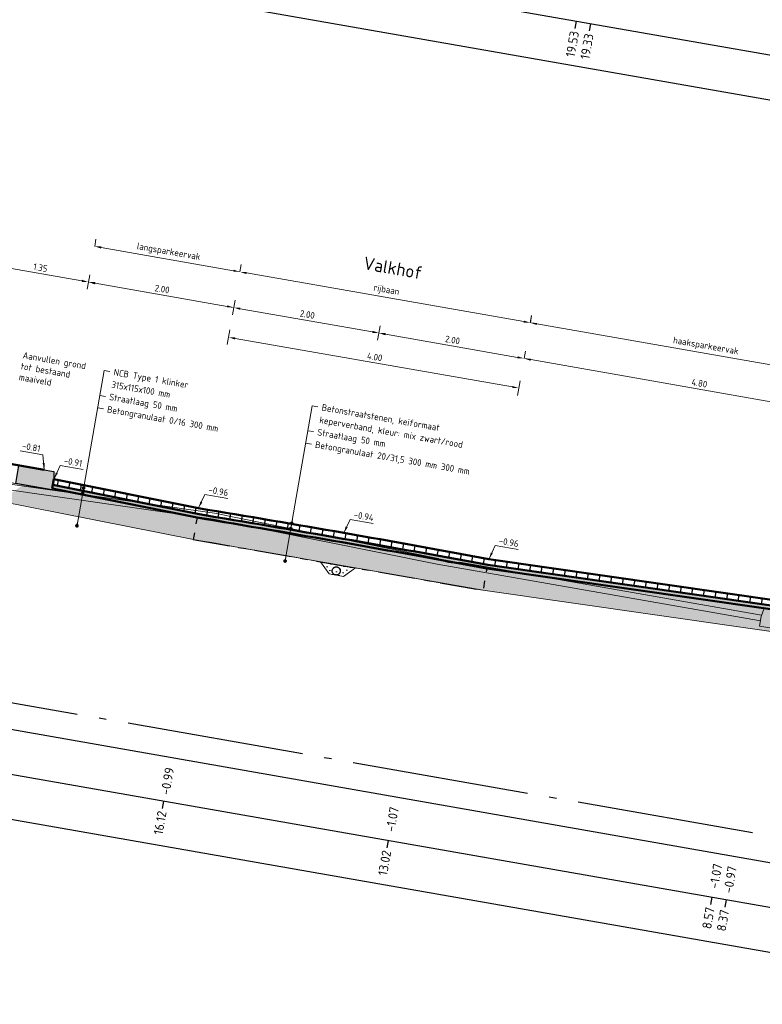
# Model space of a CAD drawing. Header units: metres. Extents: x 2514 to 227642, y 1683 to 852646.
# Tile 394 of 462: x 114351 to 114361, y 426081 to 426094. Entities that reach past the tile are written whole.
import ezdxf
from ezdxf.enums import TextEntityAlignment as Align

# ---------------------------------------------------------------- set-up
doc = ezdxf.new("R2010")
doc.units = ezdxf.units.M
for name, pattern in [('AL-NAP_LIJN', [15.25, 12, -1.5, 0.25, -1.5]), ('DASHDOT', [7.5, 5, -1.25, 0, -1.25]), ('RI-DRAINAGE', [19.2, 6, -1.8, 1.8, -1.8, 2.4, -1.8, 1.8, -1.8]), ('VH-TROTTOIRBAND_180-200', [20, 10, -2, 2, -2, 2, -2])]:
    doc.linetypes.add(name, pattern=pattern)
doc.layers.get('Defpoints').update_dxf_attribs({"color": 244, "lineweight": 35})
for name, color, linetype, lineweight in [('B-WE-GW-GROND_ZAND_DRAINEERZAND-AD-50', 7, 'Continuous', 18), ('B-WE-OG-BEBOUWING_STRAATNAAM-T35', 2, 'Continuous', 35), ('B-WE-RI-DRAINAGE-GD', 90, 'RI-DRAINAGE', 25), ('B-WE-VH-KANTOPSLUITING_TROTTOIRBAND_180 200-G', 210, 'VH-TROTTOIRBAND_180-200', 18), ('B-WE-VH-VERHARDING_BETONSTRAATSTEEN-GD', 252, 'Continuous', 25), ('B-WE-VH-VERHARDING_GEOTEXTIEL-GD', 252, 'Continuous', 25), ('N-WE-GR-GROENVOORZIENING-GD', 80, 'Continuous', 50), ('N-WE-GW-GROND_GRIND-AD-50', 7, 'Continuous', 18), ('N-WE-GW-GROND_ZAND-AD-50', 7, 'Continuous', 18), ('N-WE-GW-GROND_ZAND_FUNDERINGSZAND-GD', 7, 'Continuous', 50), ('N-WE-GW-GROND_ZAND_ONTGRAVEN-GD', 251, 'Continuous', 18), ('N-WE-VH-ELEMENTENVERHARDING-AD', 8, 'Continuous', 25), ('N-WE-VH-KANTOPSLUITING_TROTTOIRBAND-SD', 210, 'Continuous', 25), ('N-WE-VH-M', 7, 'Continuous', 18), ('N-WE-VH-NAP-T18', 1, 'Continuous', 18), ('N-WE-VH-T18', 10, 'Continuous', 18), ('N-WE-VH-VERHARDING_BETONSTRAATSTEEN-GD', 252, 'Continuous', 50), ('N-WE-VH-VERHARDING_FUNDERING-GD', 7, 'Continuous', 50), ('N-WE-VH-VERHARDING_FUNDERING-O', 7, 'Continuous', 18), ('X-XX-AL-NAP-GD', 7, 'AL-NAP_LIJN', 25), ('X-XX-AL-PROFIELBALK-G', 7, 'Continuous', 25), ('X-XX-AL-PROFIELBALK-T25', 7, 'Continuous', 25)]:
    doc.layers.add(name, color=color, linetype=linetype, lineweight=lineweight)
doc.layers.add('X-XX-AL-HULPLIJN-G', color=6, linetype='Continuous', lineweight=18, plot=False)
doc.styles.add('NLCS-ISO-M50-T18', font='NLCS-ISO.ttf', dxfattribs={"height": 0.09})
doc.styles.add('NLCS-ISO-M50-T18_CURSIEF', font='NLCS-ISO.ttf', dxfattribs={"oblique": 15, "height": 0.09})
doc.styles.add('NLCS-ISO-M50-T25', font='NLCS-ISO.ttf', dxfattribs={"height": 0.125})
doc.styles.add('NLCS-ISO-M50-T35', font='NLCS-ISO.ttf', dxfattribs={"height": 0.175})
doc.dimstyles.new('NLCS-M50-T18-PIJL_L2_H1', dxfattribs={"dimscale": 0.05, "dimtxt": 2.5, "dimasz": 1.8, "dimexe": 2, "dimexo": 2, "dimgap": 0.7, "dimtad": 1, "dimzin": 0, "dimdsep": 46, "dimtxsty": 'NLCS-ISO-M50-T18', "dimcen": 0, "dimdle": 2, "dimclrd": 256, "dimclre": 256, "dimclrt": 1, "dimadec": 1, "dimazin": 0, "dimtfac": 1, "dimtdec": 3, "dimtofl": 0, "dimtmove": 0, "dimatfit": 3, "dimfxl": 2, "dimfxlon": 1, "dimtfillclr": 256, "dimtolj": 1, "dimtzin": 0, "dimlwd": -1, "dimlwe": -1, "dimarcsym": 0})
doc.dimstyles.new('NLCS-M50-T18_CURSIEF-PIJL_A_L2_H1', dxfattribs={"dimscale": 0.05, "dimtxt": 2.5, "dimasz": 1.8, "dimexe": 2, "dimexo": 2, "dimgap": 0.7, "dimtad": 1, "dimzin": 0, "dimdsep": 46, "dimtxsty": 'NLCS-ISO-M50-T18_CURSIEF', "dimcen": 2.5, "dimdle": 2, "dimclrd": 256, "dimclre": 256, "dimclrt": 10, "dimadec": 1, "dimazin": 0, "dimtfac": 1, "dimtdec": 3, "dimtofl": 0, "dimtmove": 0, "dimatfit": 3, "dimfxl": 2, "dimtfillclr": 256, "dimtolj": 1, "dimtzin": 0, "dimlwd": -1, "dimlwe": -1, "dimarcsym": 0})
pattern_1 = [(350.013562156, (0, 0), (0.23165277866, 0.16228675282), [0.025, -0.175]), (80.013562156, (0, 0), (-0.16228675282, 0.23165277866), [0.025, -0.175]), (125.013562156, (0.02462, -0.00434), (-0.196969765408, 0.03468301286), [0.03535534, -0.24748738]), (350.013562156, (0.04413, 0.10646), (0.23165277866, 0.16228675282), [0.025, -0.175]), (35.013562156, (0.05427, 0.09198), (0.03468301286, 0.196969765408), [0.01767766, -0.26516504]), (125.013562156, (0.05427, 0.09198), (-0.196969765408, 0.03468301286), [0.01767766, -0.26516504]), (350.013562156, (0.12666, 0.1427), (0.23165277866, 0.16228675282), [0.03535534, -0.16464466]), (35.013562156, (0.12666, 0.1427), (0.03468301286, 0.196969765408), [0.025, -0.25784272]), (125.013562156, (0.16148, 0.13657), (-0.196969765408, 0.03468301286), [0.025, -0.25784272]), (80.013562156, (0.14409, 0.0254), (-0.16228675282, 0.23165277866), [0.025, -0.175]), (35.013562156, (0.14409, 0.0254), (0.03468301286, 0.196969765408), [0.01767766, -0.26516504]), (125.013562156, (0.15857, 0.03554), (-0.196969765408, 0.03468301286), [0.01767766, -0.26516504]), (350.013562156, (0.0333, 0.0449), (0.23165277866, 0.16228675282), [0.0125, -0.1675]), (350.013562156, (0.1897, 0.06814), (0.23165277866, 0.16228675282), [0.0125, -0.1675]), (80.013562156, (0.13247, 0.1036), (-0.16228675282, 0.23165277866), [0.0125, -0.1675]), (125.013562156, (0.13758, -0.01153), (-0.196969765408, 0.03468301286), [0.01767766, -0.26516504]), (125.013562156, (0.07525, 0.13906), (-0.196969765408, 0.03468301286), [0.01767766, -0.26516504]), (35.013562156, (0.10371, 0.04837), (0.03468301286, 0.196969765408), [0.01767766, -0.26516504]), (80.013562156, (0.07204, 0.0127), (-0.16228675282, 0.23165277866), [0.003125, -0.196875]), (80.013562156, (0.0959, 0.09417), (-0.16228675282, 0.23165277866), [0.003125, -0.196875]), (80.013562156, (0.1942, 0.11177), (-0.16228675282, 0.23165277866), [0.003125, -0.196875]), (80.013562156, (0.17885, 0.00658), (-0.16228675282, 0.23165277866), [0.003125, -0.196875])]

# ---------------------------------------------------------------- blocks, each defined once
blk = doc.blocks.new('*D1013')
at = {"layer": 'Defpoints', "color": 0, "transparency": 16777216}
for p in [(114350.56, 426090.915), (114351.892, 426090.681), (114351.892, 426090.681)]:
    blk.add_point(p, dxfattribs=at)
at = {"layer": 'N-WE-VH-M', "transparency": 16777216}
for p, q in [((114350.56, 426090.915), (114350.577, 426091.014)), ((114350.649, 426090.9), (114351.804, 426090.697)), ((114351.892, 426090.681), (114351.875, 426090.583))]:
    blk.add_line(p, q, dxfattribs=at)
for points in [[(114350.651, 426090.914), (114350.646, 426090.885), (114350.56, 426090.915)], [(114351.806, 426090.712), (114351.801, 426090.682), (114351.892, 426090.681)]]:
    blk.add_solid(points, dxfattribs=at)
at = {"layer": 'N-WE-VH-M', "color": 1, "transparency": 16777216, "insert": (114351.24, 426090.877), "char_height": 0.09, "attachment_point": 5, "rotation": 350.05, "style": 'NLCS-ISO-M50-T18'}
blk.add_mtext('\\A1;1.35', dxfattribs=at)
blk = doc.blocks.new('*D1014')
at = {"layer": 'Defpoints', "color": 0, "transparency": 16777216}
for p in [(114351.892, 426090.681), (114353.862, 426090.336), (114353.862, 426090.336)]:
    blk.add_point(p, dxfattribs=at)
at = {"layer": 'N-WE-VH-M', "transparency": 16777216}
for p, q in [((114351.892, 426090.681), (114351.91, 426090.78)), ((114351.981, 426090.666), (114353.774, 426090.351)), ((114353.862, 426090.336), (114353.88, 426090.434))]:
    blk.add_line(p, q, dxfattribs=at)
for points in [[(114351.984, 426090.681), (114351.978, 426090.651), (114351.892, 426090.681)], [(114353.776, 426090.366), (114353.771, 426090.337), (114353.862, 426090.336)]]:
    blk.add_solid(points, dxfattribs=at)
at = {"layer": 'N-WE-VH-M', "color": 1, "transparency": 16777216, "insert": (114352.891, 426090.587), "char_height": 0.09, "attachment_point": 5, "rotation": 350.05, "style": 'NLCS-ISO-M50-T18'}
blk.add_mtext('\\A1;2.00', dxfattribs=at)
blk = doc.blocks.new('*D1015')
at = {"layer": 'Defpoints', "color": 0, "transparency": 16777216}
for p in [(114353.862, 426090.336), (114355.832, 426089.99), (114355.832, 426089.99)]:
    blk.add_point(p, dxfattribs=at)
at = {"layer": 'N-WE-VH-M', "transparency": 16777216}
for p, q in [((114353.862, 426090.336), (114353.845, 426090.237)), ((114353.951, 426090.32), (114355.744, 426090.006)), ((114355.832, 426089.99), (114355.815, 426089.892))]:
    blk.add_line(p, q, dxfattribs=at)
for points in [[(114353.954, 426090.335), (114353.948, 426090.306), (114353.862, 426090.336)], [(114355.746, 426090.021), (114355.741, 426089.991), (114355.832, 426089.99)]]:
    blk.add_solid(points, dxfattribs=at)
at = {"layer": 'N-WE-VH-M', "color": 1, "transparency": 16777216, "insert": (114354.861, 426090.242), "char_height": 0.09, "attachment_point": 5, "rotation": 350.05, "style": 'NLCS-ISO-M50-T18'}
blk.add_mtext('\\A1;2.00', dxfattribs=at)
blk = doc.blocks.new('*D1016')
at = {"layer": 'Defpoints', "color": 0, "transparency": 16777216}
for p in [(114355.832, 426089.99), (114357.802, 426089.645), (114357.802, 426089.645)]:
    blk.add_point(p, dxfattribs=at)
at = {"layer": 'N-WE-VH-M', "transparency": 16777216}
for p, q in [((114355.832, 426089.99), (114355.849, 426090.089)), ((114355.921, 426089.975), (114357.713, 426089.66)), ((114357.802, 426089.645), (114357.819, 426089.743))]:
    blk.add_line(p, q, dxfattribs=at)
for points in [[(114355.923, 426089.989), (114355.918, 426089.96), (114355.832, 426089.99)], [(114357.716, 426089.675), (114357.711, 426089.645), (114357.802, 426089.645)]]:
    blk.add_solid(points, dxfattribs=at)
at = {"layer": 'N-WE-VH-M', "color": 1, "transparency": 16777216, "insert": (114356.831, 426089.896), "char_height": 0.09, "attachment_point": 5, "rotation": 350.05, "style": 'NLCS-ISO-M50-T18'}
blk.add_mtext('\\A1;2.00', dxfattribs=at)
blk = doc.blocks.new('*D1017')
at = {"layer": 'Defpoints', "color": 0, "transparency": 16777216}
for p in [(114357.802, 426089.645), (114362.53, 426088.815), (114362.53, 426088.815)]:
    blk.add_point(p, dxfattribs=at)
at = {"layer": 'N-WE-VH-M', "transparency": 16777216}
for p, q in [((114357.802, 426089.645), (114357.819, 426089.743)), ((114357.891, 426089.629), (114362.441, 426088.831)), ((114362.53, 426088.815), (114362.547, 426088.914))]:
    blk.add_line(p, q, dxfattribs=at)
for points in [[(114357.893, 426089.644), (114357.888, 426089.614), (114357.802, 426089.645)], [(114362.444, 426088.846), (114362.439, 426088.816), (114362.53, 426088.815)]]:
    blk.add_solid(points, dxfattribs=at)
at = {"layer": 'N-WE-VH-M', "color": 1, "transparency": 16777216, "insert": (114360.18, 426089.309), "char_height": 0.09, "attachment_point": 5, "rotation": 350.05, "style": 'NLCS-ISO-M50-T18'}
blk.add_mtext('\\A1;4.80', dxfattribs=at)
blk = doc.blocks.new('*D1029')
at = {"layer": 'Defpoints', "color": 0, "transparency": 16777216}
for p in [(114353.862, 426090.336), (114357.802, 426089.645), (114357.731, 426089.242)]:
    blk.add_point(p, dxfattribs=at)
at = {"layer": 'N-WE-VH-M', "transparency": 16777216}
for p, q in [((114353.809, 426090.032), (114353.774, 426089.835)), ((114353.88, 426089.918), (114357.643, 426089.258)), ((114357.749, 426089.34), (114357.714, 426089.143))]:
    blk.add_line(p, q, dxfattribs=at)
for points in [[(114353.883, 426089.932), (114353.878, 426089.903), (114353.792, 426089.933)], [(114357.645, 426089.272), (114357.64, 426089.243), (114357.731, 426089.242)]]:
    blk.add_solid(points, dxfattribs=at)
at = {"layer": 'N-WE-VH-M', "color": 1, "transparency": 16777216, "insert": (114355.775, 426089.666), "char_height": 0.09, "attachment_point": 5, "rotation": 350.05, "style": 'NLCS-ISO-M50-T18'}
blk.add_mtext('\\A1;4.00', dxfattribs=at)
blk = doc.blocks.new('_Dot')
at = {"color": 0, "linetype": 'ByBlock', "lineweight": -2}
blk.add_line((-0.5, 0), (-1, 0), dxfattribs=at)
at = {"color": 0, "linetype": 'ByBlock', "const_width": 0.5}
blk.add_lwpolyline([(-0.25, 0, 1), (0.25, 0, 1)], format="xyb", close=True, dxfattribs=at)
blk = doc.blocks.new('*D906')
at = {"layer": 'Defpoints', "color": 0, "transparency": 16777216}
for p in [(114353.947, 426090.82), (114357.885, 426090.129), (114357.885, 426090.129)]:
    blk.add_point(p, dxfattribs=at)
at = {"layer": 'N-WE-VH-M', "transparency": 16777216}
for p, q in [((114353.947, 426090.82), (114353.965, 426090.919)), ((114354.036, 426090.805), (114357.797, 426090.145)), ((114357.885, 426090.129), (114357.903, 426090.228))]:
    blk.add_line(p, q, dxfattribs=at)
for points in [[(114354.038, 426090.819), (114354.033, 426090.79), (114353.947, 426090.82)], [(114357.799, 426090.16), (114357.794, 426090.13), (114357.885, 426090.129)]]:
    blk.add_solid(points, dxfattribs=at)
at = {"layer": 'N-WE-VH-M', "color": 1, "transparency": 16777216, "insert": (114355.933, 426090.567), "char_height": 0.09, "attachment_point": 5, "rotation": 350.05, "style": 'NLCS-ISO-M50-T18'}
blk.add_mtext('\\A1;rijbaan', dxfattribs=at)
blk = doc.blocks.new('*D912')
at = {"layer": 'Defpoints', "color": 0, "transparency": 16777216}
for p in [(114357.887, 426090.129), (114362.613, 426089.3), (114362.613, 426089.3)]:
    blk.add_point(p, dxfattribs=at)
at = {"layer": 'N-WE-VH-M', "transparency": 16777216}
for p, q in [((114357.887, 426090.129), (114357.904, 426090.227)), ((114357.976, 426090.113), (114362.525, 426089.315)), ((114362.613, 426089.3), (114362.631, 426089.398))]:
    blk.add_line(p, q, dxfattribs=at)
for points in [[(114357.978, 426090.128), (114357.973, 426090.099), (114357.887, 426090.129)], [(114362.527, 426089.33), (114362.522, 426089.301), (114362.613, 426089.3)]]:
    blk.add_solid(points, dxfattribs=at)
at = {"layer": 'N-WE-VH-M', "color": 1, "transparency": 16777216, "insert": (114360.266, 426089.807), "char_height": 0.09, "attachment_point": 5, "rotation": 350.05, "style": 'NLCS-ISO-M50-T18'}
blk.add_mtext('\\A1;haaksparkeervak', dxfattribs=at)
blk = doc.blocks.new('*D917')
at = {"layer": 'Defpoints', "color": 0, "ltscale": 0.2, "transparency": 16777216}
for p in [(114351.976, 426091.166), (114351.976, 426091.166), (114353.947, 426090.82)]:
    blk.add_point(p, dxfattribs=at)
at = {"layer": 'N-WE-VH-M', "ltscale": 0.2, "transparency": 16777216}
for p, q in [((114351.976, 426091.166), (114351.994, 426091.264)), ((114353.859, 426090.836), (114352.065, 426091.15)), ((114353.947, 426090.82), (114353.965, 426090.919))]:
    blk.add_line(p, q, dxfattribs=at)
for points in [[(114352.068, 426091.165), (114352.062, 426091.136), (114351.976, 426091.166)], [(114353.861, 426090.85), (114353.856, 426090.821), (114353.947, 426090.82)]]:
    blk.add_solid(points, dxfattribs=at)
at = {"layer": 'N-WE-VH-M', "color": 1, "ltscale": 0.2, "transparency": 16777216, "insert": (114352.978, 426091.085), "char_height": 0.09, "attachment_point": 5, "rotation": 350.05, "style": 'NLCS-ISO-M50-T18'}
blk.add_mtext('\\A1;langsparkeervak', dxfattribs=at)

msp = doc.modelspace()

# ---------------------------------------------------------------- hatches: boundary and pattern name
msp.add_hatch(color=8).paths.add_polyline_path([(114351.42, 426087.989), (114351.397, 426087.861), (114350.905, 426087.948), (114350.949, 426088.194), (114351.421, 426088.111)])
at = {"layer": 'B-WE-GW-GROND_ZAND_DRAINEERZAND-AD-50', "ltscale": 0.2}
h = msp.add_hatch(dxfattribs=at)
h.set_pattern_fill('AGW-GROND_ZAND_DRAINZAND-SO', color=256, scale=0.05, pattern_type=2)
h.set_pattern_definition([(35.05005, (114451.65281, 426198.89754), (-0.036467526, 0.05198432), [0, -0.0635])])
h.paths.add_polyline_path([(114355.041, 426086.887), (114355.516, 426086.803), (114355.352, 426086.689), (114355.156, 426086.723)])
at = {"layer": 'N-WE-GW-GROND_GRIND-AD-50', "ltscale": 0.1}
h = msp.add_hatch(dxfattribs=at)
h.set_pattern_fill('AVH-FUNDERING_02-SO', color=1, scale=0.2, pattern_type=2)
h.set_pattern_definition(pattern_1)
edge = h.paths.add_edge_path()
edge.add_arc((114358.32, 425960.504), 148.142, 78.89018, 81.20991)
edge.add_line((114380.959, 426106.905), (114380.907, 426106.61))
edge.add_line((114380.907, 426106.61), (114380.91, 426106.609))
edge.add_arc((99057.922, 338742.202), 88697.991, 80.04811254, 80.05198272, ccw=False)
edge.add_line((114386.811, 426105.574), (114386.814, 426105.573))
edge.add_line((114386.814, 426105.573), (114386.866, 426105.869))
h = msp.add_hatch(dxfattribs=at)
h.set_pattern_fill('AVH-FUNDERING_02-SO', color=1, scale=0.2, pattern_type=2)
h.set_pattern_definition(pattern_1)
edge = h.paths.add_edge_path()
edge.add_arc((114336.82, 425950.127), 149.551, 78.89937, 81.19785, ccw=False)
edge.add_line((114365.614, 426096.88), (114365.562, 426096.584))
edge.add_line((114365.562, 426096.584), (114365.559, 426096.584))
edge.add_arc((99024.874, 338678.941), 88753.484, 80.04666692, 80.05053573)
edge.add_line((114359.656, 426097.62), (114359.653, 426097.621))
edge.add_line((114359.653, 426097.621), (114359.705, 426097.916))
h = msp.add_hatch(dxfattribs=at)
h.set_pattern_fill('AGW-GROND_GRIND-SO', color=1, scale=0.05, pattern_type=2)
h.set_pattern_definition([(350.01356216, (0.20564, 0.01456), (0.57913194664, 0.40571688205), [0.025, -0.15, 0.025, -0.3]), (350.01356216, (0.4562, -0.00417), (0.57913194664, 0.40571688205), [0.025, -0.475]), (350.01356216, (0.19403, 0.09276), (0.57913194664, 0.40571688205), [0.05, -0.45]), (350.01356216, (0.3461, 0.09137), (0.57913194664, 0.40571688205), [0.025, -0.475]), (350.01356216, (0.12883, 0.155), (0.57913194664, 0.40571688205), [0.025, -0.475]), (350.01356216, (0.33447, 0.16957), (0.57913194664, 0.40571688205), [0.05, -0.45]), (350.01356216, (0.16646, 0.22454), (0.57913194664, 0.40571688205), [0.05, -0.175, 0.025, -0.25]), (350.01356216, (0.17513, 0.2738), (0.57913194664, 0.40571688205), [0.05, -0.275, 0.05, -0.125]), (350.01356216, (0.3272, 0.2724), (0.57913194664, 0.40571688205), [0.025, -0.475]), (350.01356216, (0.3402, 0.34625), (0.57913194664, 0.40571688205), [0.025, -0.475]), (350.01356216, (0.0737, 0.41856), (0.57913194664, 0.40571688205), [0.025, -0.475]), (350.01356216, (0.20114, 0.4215), (0.57913194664, 0.40571688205), [0.025, -0.175, 0.05, -0.25]), (80.01356216, (0.0709, 0.11444), (-0.40571688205, 0.57913194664), [0.025, -0.225, 0.025, -0.225]), (80.01356216, (0.10855, 0.18396), (-0.40571688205, 0.57913194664), [0.025, -0.475]), (80.01356216, (0.18086, 0.45046), (-0.40571688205, 0.57913194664), [0.025, -0.475]), (80.01356216, (0.17513, 0.2738), (-0.40571688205, 0.57913194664), [0.05, -0.45]), (80.01356216, (0.16073, 0.04785), (-0.40571688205, 0.57913194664), [0.025, -0.475]), (80.01356216, (0.2547, 0.43746), (-0.40571688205, 0.57913194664), [0.025, -0.475]), (80.01356216, (0.25333, 0.2854), (-0.40571688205, 0.57913194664), [0.025, -0.475]), (80.01356216, (0.3012, 0.12466), (-0.40571688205, 0.57913194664), [0.025, -0.475]), (80.01356216, (0.37783, 0.4158), (-0.40571688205, 0.57913194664), [0.025, -0.475]), (80.01356216, (0.38077, 0.28834), (-0.40571688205, 0.57913194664), [0.025, -0.475]), (80.01356216, (0.38805, 0.1855), (-0.40571688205, 0.57913194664), [0.05, -0.45]), (80.01356216, (0.39967, 0.1073), (-0.40571688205, 0.57913194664), [0.025, -0.475]), (80.01356216, (0.44163, 0.20147), (-0.40571688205, 0.57913194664), [0.025, -0.475]), (80.01356216, (0.41856, -0.0737), (-0.40571688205, 0.57913194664), [0.025, -0.3, 0.05, -0.125]), (35.01356216, (0.05202, 0.29545), (0.08670753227, 0.49242441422), [0.03535, -0.176775, 0.03535, -0.247485, 0.03535, -0.17679678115]), (35.01356216, (0.16507, 0.07247), (0.08670753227, 0.49242441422), [0.03535, -0.247485, 0.03535, -0.0707, 0.03535, -0.28287178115]), (35.01356216, (0.04196, 0.09415), (0.0867075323, 0.49242441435), [0.035355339, -0.4596195, 0.0707105, -0.141421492]), (35.01356216, (0.20703, 0.16662), (0.0867075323, 0.49242441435), [0.035355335, -0.14142135, 0.035355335, -0.49497476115]), (35.01356216, (0.22437, 0.2651), (0.0867075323, 0.49242441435), [0.035355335, -0.67175144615]), (35.01356216, (0.3055, 0.14928), (0.0867075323, 0.49242441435), [0.035355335, -0.67175144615]), (35.01356216, (0.41267, 0.18118), (0.0867075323, 0.49242441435), [0.035355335, -0.67175144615]), (35.01356216, (0.29545, -0.05202), (0.0867075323, 0.49242441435), [0.035355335, -0.67175144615]), (125.01356216, (0.17235, -0.03035), (-0.49242441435, 0.0867075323), [0.035355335, -0.67175144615]), (125.01356216, (0.4229, -0.04908), (-0.49242441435, 0.0867075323), [0.0353553, -0.49497475, 0.0353553, -0.14142143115]), (125.01356216, (0.3272, 0.2724), (-0.49242441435, 0.0867075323), [0.035355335, -0.67175144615]), (125.01356216, (0.20114, 0.4215), (-0.49242441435, 0.0867075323), [0.035355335, -0.67175144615]), (125.01356216, (0.4562, -0.00417), (-0.49242441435, 0.0867075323), [0.035355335, -0.67175144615]), (125.01356216, (0.26355, 0.05513), (-0.49242441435, 0.0867075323), [0.035355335, -0.67175144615]), (125.01356216, (0.25767, 0.31), (-0.49242441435, 0.0867075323), [0.035355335, -0.67175144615]), (125.01356216, (0.4952, 0.21742), (-0.49242441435, 0.0867075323), [0.035355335, -0.67175144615]), (125.01356216, (0.404, 0.13194), (-0.49242441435, 0.0867075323), [0.035355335, -0.67175144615]), (125.01356216, (0.236, 0.1869), (-0.49242441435, 0.0867075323), [0.035355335, -0.67175144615]), (125.01356216, (0.12883, 0.155), (-0.49242441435, 0.0867075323), [0.035355, -0.35355339, 0.035355, -0.28284339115]), (125.01356216, (0.44596, 0.2261), (-0.49242441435, 0.0867075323), [0.0353553, -0.0707106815, 0.0353553, -0.5656855]), (16.578613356, (0.32441, -0.03174), (0.49242441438, -0.0867075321), [0.0559, -0.2795, 0.0559, -0.7267339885]), (16.578613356, (0.4692, 0.0697), (0.49242441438, -0.0867075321), [0.0559, -0.5031, 0.0559, -0.503133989]), (16.578613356, (0.4808, -0.0085), (0.49242441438, -0.0867075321), [0.055901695, -1.06213229]), (16.578613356, (0.11288, 0.20858), (0.49242441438, -0.0867075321), [0.055901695, -1.06213229]), (16.578613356, (0.1838, 0.32302), (0.49242441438, -0.0867075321), [0.055901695, -1.06213229]), (16.578613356, (0.09848, -0.01734), (0.49242441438, -0.0867075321), [0.055901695, -1.06213229]), (53.448510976, (0.3069, 0.30134), (0.08670753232, 0.49242441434), [0.055901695, -1.06213229]), (53.448510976, (0.23026, 0.01022), (0.08670753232, 0.49242441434), [0.055901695, -1.06213229]), (53.448510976, (0.4359, 0.02478), (0.08670753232, 0.49242441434), [0.055901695, -1.06213229]), (53.448510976, (0.08098, 0.31574), (0.08670753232, 0.49242441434), [0.055901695, -1.06213229]), (143.448510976, (0.34609, 0.09137), (-0.49242441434, 0.08670753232), [0.055901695, -1.06213229]), (143.448510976, (0.20564, 0.01456), (-0.49242441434, 0.08670753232), [0.055901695, -1.06213229]), (143.448510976, (0.07525, 0.13906), (-0.49242441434, 0.08670753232), [0.055901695, -1.06213229])])
h.paths.add_polyline_path([(114353.313, 426087.19), (114353.365, 426087.486), (114351.401, 426087.881), (114351.398, 426087.861), (114351.25, 426087.887), (114351.004, 426087.93), (114350.699, 426087.716)])
h.paths.add_polyline_path([(114366.856, 426084.814), (114366.907, 426085.11), (114362.056, 426086.113), (114357.3, 426086.795), (114357.248, 426086.5), (114362.004, 426085.818)])
h.paths.add_polyline_path([(114384.387, 426082.044), (114384.335, 426081.748), (114389.744, 426080.972), (114389.533, 426081.273), (114389.287, 426081.316), (114389.139, 426081.342), (114389.142, 426081.362)])
h.paths.add_polyline_path([(114380.399, 426082.438), (114380.451, 426082.734), (114375.648, 426083.729), (114370.843, 426084.419), (114370.792, 426084.124), (114375.597, 426083.433)])
h = msp.add_hatch(dxfattribs=at)
h.set_pattern_fill('AVH-FUNDERING_02-SO', color=1, scale=0.2, pattern_type=2)
h.set_pattern_definition([(350.013562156, (-27.03447, 4.73396), (0.23165277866, 0.16228675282), [0.025, -0.175]), (80.013562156, (-27.03447, 4.73396), (-0.16228675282, 0.23165277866), [0.025, -0.175]), (125.013562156, (-27.00985, 4.72962), (-0.196969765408, 0.03468301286), [0.03535534, -0.24748738]), (350.013562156, (-26.99034, 4.84042), (0.23165277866, 0.16228675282), [0.025, -0.175]), (35.013562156, (-26.9802, 4.82594), (0.03468301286, 0.196969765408), [0.01767766, -0.26516504]), (125.013562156, (-26.9802, 4.82594), (-0.196969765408, 0.03468301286), [0.01767766, -0.26516504]), (350.013562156, (-26.9078, 4.87665), (0.23165277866, 0.16228675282), [0.03535534, -0.16464466]), (35.013562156, (-26.9078, 4.87665), (0.03468301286, 0.196969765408), [0.025, -0.25784272]), (125.013562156, (-26.87299, 4.87052), (-0.196969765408, 0.03468301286), [0.025, -0.25784272]), (80.013562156, (-26.89038, 4.75935), (-0.16228675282, 0.23165277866), [0.025, -0.175]), (35.013562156, (-26.89038, 4.75935), (0.03468301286, 0.196969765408), [0.01767766, -0.26516504]), (125.013562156, (-26.8759, 4.7695), (-0.196969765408, 0.03468301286), [0.01767766, -0.26516504]), (350.013562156, (-27.00118, 4.77886), (0.23165277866, 0.16228675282), [0.0125, -0.1675]), (350.013562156, (-26.84478, 4.8021), (0.23165277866, 0.16228675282), [0.0125, -0.1675]), (80.013562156, (-26.902, 4.83755), (-0.16228675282, 0.23165277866), [0.0125, -0.1675]), (125.013562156, (-26.89689, 4.72242), (-0.196969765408, 0.03468301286), [0.01767766, -0.26516504]), (125.013562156, (-26.95922, 4.87301), (-0.196969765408, 0.03468301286), [0.01767766, -0.26516504]), (35.013562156, (-26.93076, 4.78233), (0.03468301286, 0.196969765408), [0.01767766, -0.26516504]), (80.013562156, (-26.96243, 4.74666), (-0.16228675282, 0.23165277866), [0.003125, -0.196875]), (80.013562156, (-26.93856, 4.82813), (-0.16228675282, 0.23165277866), [0.003125, -0.196875]), (80.013562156, (-26.84027, 4.84572), (-0.16228675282, 0.23165277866), [0.003125, -0.196875]), (80.013562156, (-26.85562, 4.74054), (-0.16228675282, 0.23165277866), [0.003125, -0.196875])])
edge = h.paths.add_edge_path()
edge.add_line((114357.248, 426086.5), (114357.3, 426086.795))
edge.add_arc((114156.496, 424953.698), 1150.752, 79.950528, 80.149497)
edge.add_line((114353.364, 426087.486), (114353.312, 426087.19))
edge.add_line((114353.312, 426087.19), (114357.248, 426086.5))
at = {"layer": 'N-WE-GW-GROND_ZAND-AD-50', "ltscale": 0.2}
h = msp.add_hatch(dxfattribs=at)
h.set_pattern_fill('AGW-GROND_ZAND_CUNETZAND-SO', color=1, scale=0.05, pattern_type=2)
h.set_pattern_definition([(350.050047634, (2.63452, 1.22222), (0.0361795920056, 0.0253803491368), [0, -0.0625])])
edge = h.paths.add_edge_path()
edge.add_line((114357.3, 426086.795), (114362.056, 426086.113))
edge.add_line((114362.056, 426086.113), (114366.907, 426085.11))
edge.add_arc((114334.898, 425891.079), 196.654, 79.46785, 80.63217, ccw=False)
edge.add_line((114370.843, 426084.419), (114375.648, 426083.729))
edge.add_line((114375.648, 426083.729), (114380.451, 426082.734))
edge.add_arc((114348.444, 425888.723), 196.634, 79.46779, 80.63224, ccw=False)
edge.add_line((114384.387, 426082.044), (114389.142, 426081.362))
edge.add_line((114389.142, 426081.362), (114389.151, 426081.411))
edge.add_line((114389.151, 426081.411), (114384.396, 426082.093))
edge.add_arc((114348.272, 425887.737), 197.684, 79.47068, 80.62937)
edge.add_line((114380.459, 426082.783), (114375.657, 426083.778))
edge.add_line((114375.657, 426083.778), (114370.853, 426084.469))
edge.add_arc((114334.726, 425890.101), 197.696, 79.47072, 80.62933)
edge.add_line((114366.915, 426085.159), (114362.065, 426086.163))
edge.add_line((114362.065, 426086.163), (114357.31, 426086.844))
edge.add_arc((114321.166, 425892.381), 197.794, 79.47084, 80.62882)
edge.add_line((114353.372, 426087.535), (114351.41, 426087.93))
edge.add_line((114351.41, 426087.93), (114351.401, 426087.881))
edge.add_line((114351.401, 426087.881), (114353.365, 426087.486))
edge.add_arc((114321.327, 425893.3), 196.811, 79.46805, 80.63134, ccw=False)
at = {"layer": 'N-WE-VH-ELEMENTENVERHARDING-AD'}
h = msp.add_hatch(dxfattribs=at)
h.set_pattern_fill('ANSI31', color=1, scale=0.05, angle=45)
h.set_pattern_definition([(80.050047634, (2.63452, 1.22222), (-0.1563622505, 0.027430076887), [])])
edge = h.paths.add_edge_path()
edge.add_line((114351.424, 426088.009), (114351.41, 426087.93))
edge.add_line((114351.41, 426087.93), (114353.372, 426087.535))
edge.add_arc((114321.166, 425892.381), 197.794, 79.47084, 80.62882, ccw=False)
edge.add_line((114357.31, 426086.844), (114362.065, 426086.163))
edge.add_line((114362.065, 426086.163), (114366.915, 426085.159))
edge.add_arc((114334.726, 425890.101), 197.696, 79.47072, 80.62933, ccw=False)
edge.add_line((114370.853, 426084.469), (114375.657, 426083.778))
edge.add_line((114375.657, 426083.778), (114380.459, 426082.783))
edge.add_arc((114348.272, 425887.737), 197.684, 79.47068, 80.62937, ccw=False)
edge.add_line((114384.396, 426082.093), (114389.151, 426081.411))
edge.add_line((114389.151, 426081.411), (114389.165, 426081.49))
edge.add_line((114389.165, 426081.49), (114384.411, 426082.171))
edge.add_arc((114347.992, 425886.144), 199.382, 79.4753, 80.62479)
edge.add_line((114380.471, 426082.863), (114375.671, 426083.857))
edge.add_line((114375.671, 426083.857), (114370.868, 426084.547))
edge.add_arc((114334.449, 425888.52), 199.382, 79.4753, 80.62479)
edge.add_line((114366.928, 426085.238), (114362.078, 426086.241))
edge.add_line((114362.078, 426086.241), (114357.325, 426086.923))
edge.add_arc((114320.906, 425890.895), 199.382, 79.4753, 80.62479)
edge.add_line((114353.385, 426087.614), (114351.424, 426088.009))

# ---------------------------------------------------------------- linework, layer by layer
at = {"layer": 'B-WE-RI-DRAINAGE-GD', "ltscale": 0.2}
msp.add_circle((114355.253, 426086.762), 0.055, dxfattribs=at)
at = {"layer": 'B-WE-VH-KANTOPSLUITING_TROTTOIRBAND_180 200-G', "color": 251, "lineweight": 5, "flags": 128}
msp.add_lwpolyline([(114361.019, 426086.143), (114360.997, 426086.015), (114361.194, 426085.98), (114361.237, 426086.226), (114361.059, 426086.257)], close=True, dxfattribs=at)
at = {"layer": 'B-WE-VH-VERHARDING_BETONSTRAATSTEEN-GD', "color": 251, "lineweight": 5, "ltscale": 0.2, "flags": 128}
msp.add_lwpolyline([(114350.536, 426087.982), (114353.6, 426087.546), (114356.634, 426086.933, 0.200242), (114356.929, 426086.881), (114361.023, 426086.163)], format="xyb", dxfattribs=at)
msp.add_lwpolyline([(114350.525, 426087.903), (114353.586, 426087.467), (114356.624, 426086.853), (114361.009, 426086.084)], dxfattribs=at)
at = {"layer": 'B-WE-VH-VERHARDING_GEOTEXTIEL-GD', "color": 3, "linetype": 'DASHDOT', "ltscale": 0.1, "flags": 128}
msp.add_lwpolyline([(114353.313, 426087.19), (114357.244, 426086.5), (114357.248, 426086.5), (114357.3, 426086.795, 0.005076), (114353.365, 426087.486), (114353.313, 426087.19), (114353.318, 426087.189, -0.000017), (114353.32, 426087.189)], format="xyb", close=True, dxfattribs=at)
at = {"layer": 'N-WE-GR-GROENVOORZIENING-GD', "color": 1, "ltscale": 0.2, "flags": 128}
msp.add_lwpolyline([(114351.293, 426088.133), (114350.108, 426088.341)], dxfattribs=at)
at = {"layer": 'N-WE-GW-GROND_ZAND_FUNDERINGSZAND-GD', "color": 1, "ltscale": 0.2, "flags": 128}
msp.add_lwpolyline([(114351.401, 426087.881), (114353.365, 426087.486, -0.005076), (114357.3, 426086.795), (114362.056, 426086.113), (114366.907, 426085.11, -0.00508), (114370.843, 426084.419), (114375.648, 426083.729), (114380.451, 426082.734, -0.005081), (114384.387, 426082.044), (114389.142, 426081.362)], format="xyb", dxfattribs=at)
at = {"layer": 'N-WE-GW-GROND_ZAND_ONTGRAVEN-GD', "ltscale": 0.2, "flags": 128}
msp.add_lwpolyline([(114353.313, 426087.19), (114357.248, 426086.5)], dxfattribs=at)
msp.add_lwpolyline([(114355.041, 426086.887), (114355.516, 426086.803), (114355.352, 426086.689), (114355.156, 426086.723)], close=True, dxfattribs=at)
at = {"layer": 'N-WE-VH-KANTOPSLUITING_TROTTOIRBAND-SD', "color": 1, "flags": 128}
msp.add_lwpolyline([(114351.42, 426087.989), (114351.397, 426087.861), (114350.905, 426087.948), (114350.949, 426088.194), (114351.421, 426088.111)], close=True, dxfattribs=at)
at = {"layer": 'N-WE-VH-M'}
for p, q in [((114351.733, 426087.356), (114352.105, 426089.481)), ((114352.105, 426089.481), (114352.183, 426089.467)), ((114352.046, 426089.144), (114352.123, 426089.13)), ((114352.017, 426088.975), (114352.094, 426088.962)), ((114354.555, 426086.877), (114354.928, 426089.002)), ((114354.928, 426089.002), (114355.005, 426088.989)), ((114354.869, 426088.665), (114354.946, 426088.652)), ((114354.839, 426088.497), (114354.916, 426088.483))]:
    msp.add_line(p, q, dxfattribs=at)
at = {"layer": 'N-WE-VH-VERHARDING_BETONSTRAATSTEEN-GD', "color": 1, "ltscale": 0.2, "flags": 128}
msp.add_lwpolyline([(114351.401, 426087.881), (114351.424, 426088.009), (114353.385, 426087.614, -0.005016), (114357.325, 426086.923), (114362.078, 426086.241), (114366.928, 426085.238, -0.005016), (114370.868, 426084.547), (114375.671, 426083.857), (114380.471, 426082.863, -0.005016), (114384.411, 426082.171), (114389.165, 426081.49), (114389.142, 426081.362)], format="xyb", dxfattribs=at)
at = {"layer": 'N-WE-VH-VERHARDING_FUNDERING-GD', "color": 1, "ltscale": 0.2, "flags": 128}
msp.add_lwpolyline([(114351.41, 426087.93), (114353.372, 426087.535, -0.005053), (114357.31, 426086.844), (114362.065, 426086.163), (114366.915, 426085.159, -0.005055), (114370.853, 426084.469), (114375.657, 426083.778), (114380.459, 426082.783, -0.005056), (114384.396, 426082.093), (114389.151, 426081.411)], format="xyb", dxfattribs=at)
at = {"layer": 'N-WE-VH-VERHARDING_FUNDERING-O', "color": 1, "lineweight": 5, "ltscale": 0.2, "flags": 128}
msp.add_lwpolyline([(114384.331, 426081.749), (114389.744, 426080.972), (114389.533, 426081.273), (114389.139, 426081.342), (114389.142, 426081.362), (114384.387, 426082.044, 0.005081), (114380.451, 426082.734), (114375.648, 426083.729), (114370.843, 426084.419, 0.00508), (114366.907, 426085.11), (114362.056, 426086.113), (114357.3, 426086.795, 0.005076), (114353.365, 426087.486), (114351.401, 426087.881), (114351.398, 426087.861), (114350.511, 426088.017), (114350.206, 426087.803), (114353.318, 426087.189, -0.000033), (114357.244, 426086.5), (114362.004, 426085.818), (114366.86, 426084.813, -0.000034), (114370.787, 426084.124), (114375.597, 426083.433), (114380.403, 426082.437, 0)], format="xyb", dxfattribs=at)
at = {"layer": 'X-XX-AL-HULPLIJN-G', "color": 1, "ltscale": 0.2, "flags": 128}
msp.add_lwpolyline([(114389.287, 426081.316), (114389.533, 426081.273), (114389.744, 426080.972), (114384.331, 426081.749, 0.000045), (114380.403, 426082.437), (114375.597, 426083.433), (114370.787, 426084.124, 0.000034), (114366.86, 426084.813), (114362.004, 426085.818), (114357.244, 426086.5, 0.000033), (114353.318, 426087.189), (114350.206, 426087.803), (114350.511, 426088.017), (114351.25, 426087.887)], format="xyb", dxfattribs=at)
at = {"layer": 'X-XX-AL-NAP-GD', "ltscale": 0.2, "flags": 128}
msp.add_lwpolyline([(114394.487, 426077.317), (114347.209, 426085.611)], dxfattribs=at)
at = {"layer": 'X-XX-AL-PROFIELBALK-G', "ltscale": 0.05}
for p, q in [((114349.012, 426095.888), (114410.7, 426085.066)), ((114348.909, 426095.297), (114410.596, 426084.475)), ((114347.148, 426085.261), (114394.426, 426076.967)), ((114347.044, 426084.67), (114394.322, 426076.376)), ((114346.941, 426084.079), (114394.219, 426075.785))]:
    msp.add_line(p, q, dxfattribs=at)
at = {"layer": 'X-XX-AL-PROFIELBALK-G'}
for p, q in [((114358.494, 426094.123), (114358.511, 426094.221)), ((114358.691, 426094.088), (114358.708, 426094.187)), ((114352.897, 426083.541), (114352.915, 426083.64)), ((114355.945, 426083.007), (114355.962, 426083.105)), ((114360.334, 426082.237), (114360.351, 426082.335)), ((114360.531, 426082.202), (114360.548, 426082.301))]:
    msp.add_line(p, q, dxfattribs=at)

# ---------------------------------------------------------------- block references
at = {"layer": 'N-WE-VH-M', "xscale": 0.04999999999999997, "yscale": 0.04999999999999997, "zscale": 0.04999999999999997, "rotation": 260.0500476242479}
for p in [(114351.826, 426087.888), (114351.813, 426087.815), (114351.736, 426087.375), (114354.649, 426087.409), (114354.636, 426087.336), (114354.559, 426086.897)]:
    msp.add_blockref('_Dot', p, dxfattribs=at)

# ---------------------------------------------------------------- texts
at = {"layer": 'B-WE-OG-BEBOUWING_STRAATNAAM-T35', "style": 'NLCS-ISO-M50-T35'}
msp.add_text('Valkhof', height=0.175, rotation=350, dxfattribs=at).set_placement((114356.023, 426090.873), align=Align.MIDDLE)
at = {"layer": 'N-WE-VH-NAP-T18', "style": 'NLCS-ISO-M50-T18'}
for s, p in [('-0.81', (114350.985, 426088.418)), ('-0.91', (114351.553, 426088.217)), ('-0.96', (114353.515, 426087.822)), ('-0.94', (114355.486, 426087.484)), ('-0.96', (114357.454, 426087.131))]:
    msp.add_text(s, height=0.09, rotation=350.05, dxfattribs=at).set_placement(p)
at = {"layer": 'N-WE-VH-T18', "style": 'NLCS-ISO-M50-T18'}
for s, p in [('NCB Type 1 klinker', (114352.227, 426089.418)), ('315x115x100 mm', (114352.198, 426089.25)), ('Straatlaag 50 mm', (114352.168, 426089.082)), ('Betonstraatstenen, keiformaat', (114355.05, 426088.94)), ('Betongranulaat 0/16 300 mm', (114352.139, 426088.913)), ('keperverband, kleur: mix zwart/rood', (114355.02, 426088.771)), ('Straatlaag 50 mm', (114354.991, 426088.603)), ('Betongranulaat 20/31,5 300 mm 300 mm', (114354.961, 426088.435))]:
    msp.add_text(s, height=0.09, rotation=350.05, dxfattribs=at).set_placement(p)
at = {"layer": 'N-WE-VH-T18', "ltscale": 0.2, "insert": (114351.01, 426089.736), "char_height": 0.09, "width": 0.98293, "attachment_point": 1, "rotation": 350.05, "style": 'NLCS-ISO-M50-T18'}
msp.add_mtext('Aanvullen grond tot bestaand maaiveld', dxfattribs=at)
at = {"layer": 'X-XX-AL-PROFIELBALK-T25', "style": 'NLCS-ISO-M50-T25'}
for s, p in [('19.53', (114358.487, 426094.085)), ('19.33', (114358.684, 426094.051)), ('-0.99', (114352.994, 426084.095)), ('-1.07', (114356.042, 426083.56)), ('16.12', (114352.891, 426083.504)), ('13.02', (114355.939, 426082.969)), ('-1.07', (114360.431, 426082.79)), ('-0.97', (114360.628, 426082.756)), ('8.57', (114360.327, 426082.199)), ('8.37', (114360.524, 426082.165))]:
    msp.add_text(s, height=0.125, rotation=80.05, dxfattribs=at).set_placement(p, align=Align.MIDDLE_RIGHT)

# ---------------------------------------------------------------- dimensions: what is measured, and where the dimension line sits
at = {"layer": 'N-WE-VH-M', "ltscale": 0.2}
dim = msp.add_linear_dim(base=(114351.976, 426091.166), p1=(114353.947, 426090.82), p2=(114351.976, 426091.166), angle=350.05, text='langsparkeervak', dimstyle='NLCS-M50-T18-PIJL_L2_H1', override={"dimclrt": 1, "dimtmove": 1}, dxfattribs=at)
dim.commit()
dim.dimension.update_dxf_attribs({"geometry": '*D917', "text_midpoint": (114352.978, 426091.085)})
at = {"layer": 'N-WE-VH-M'}
for base, p1, p2, picture, middle in [((114351.892, 426090.681), (114350.56, 426090.915), (114351.892, 426090.681), '*D1013', (114351.24, 426090.877)), ((114353.862, 426090.336), (114351.892, 426090.681), (114353.862, 426090.336), '*D1014', (114352.891, 426090.587)), ((114357.731, 426089.242), (114353.862, 426090.336), (114357.802, 426089.645), '*D1029', (114355.775, 426089.666)), ((114355.832, 426089.99), (114353.862, 426090.336), (114355.832, 426089.99), '*D1015', (114354.861, 426090.242)), ((114357.802, 426089.645), (114355.832, 426089.99), (114357.802, 426089.645), '*D1016', (114356.831, 426089.896)), ((114362.53, 426088.815), (114357.802, 426089.645), (114362.53, 426088.815), '*D1017', (114360.18, 426089.309))]:
    dim = msp.add_linear_dim(base=base, p1=p1, p2=p2, angle=350.05, dimstyle='NLCS-M50-T18-PIJL_L2_H1', override={"dimclrt": 1}, dxfattribs=at)
    dim.commit()
    dim.dimension.update_dxf_attribs({"geometry": picture, "text_midpoint": middle})
for base, p1, p2, text, picture, middle in [((114357.885, 426090.129), (114353.947, 426090.82), (114357.885, 426090.129), 'rijbaan', '*D906', (114355.933, 426090.567)), ((114362.613, 426089.3), (114357.887, 426090.129), (114362.613, 426089.3), 'haaksparkeervak', '*D912', (114360.266, 426089.807))]:
    dim = msp.add_linear_dim(base=base, p1=p1, p2=p2, angle=350.05, text=text, dimstyle='NLCS-M50-T18-PIJL_L2_H1', override={"dimclrt": 1}, dxfattribs=at)
    dim.commit()
    dim.dimension.update_dxf_attribs({"geometry": picture, "text_midpoint": middle})

# ---------------------------------------------------------------- leaders
for points in [[(114351.293, 426088.136), (114351.275, 426088.337), (114350.965, 426088.392)], [(114351.425, 426088.011), (114351.51, 426088.194), (114351.82, 426088.14)], [(114353.386, 426087.617), (114353.471, 426087.8), (114353.781, 426087.745)], [(114355.357, 426087.279), (114355.442, 426087.462), (114355.752, 426087.407)], [(114357.326, 426086.925), (114357.411, 426087.108), (114357.721, 426087.054)]]:
    msp.add_leader(points, dimstyle='NLCS-M50-T18_CURSIEF-PIJL_A_L2_H1', override={"dimgap": 0.7, "dimtad": 0}, dxfattribs=at)

doc.saveas('drawing.dxf')
